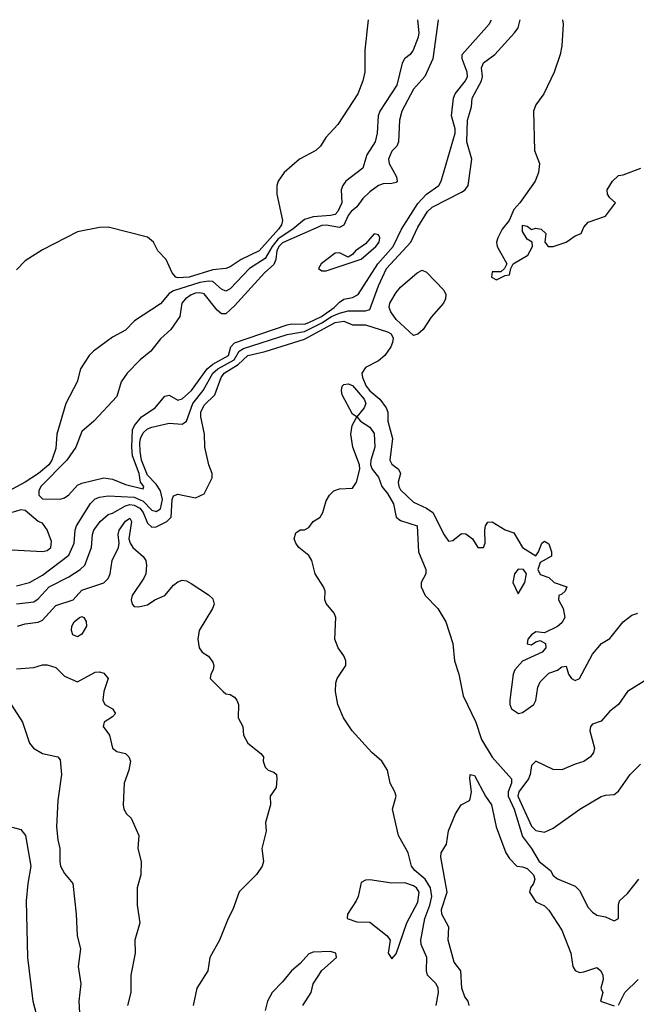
# Model space of a CAD drawing. Header units: metres. Extents: x -46681 to -43747, y -240911 to -237677.
# Tile 1045 of 1056: x -44488 to -44417, y -237789 to -237677. Entities that reach past the tile are written whole.
import ezdxf

# ---------------------------------------------------------------- set-up
doc = ezdxf.new("R2010")
doc.units = ezdxf.units.M
doc.layers.add('CONTOUR_INDEX', color=1, linetype='Continuous')
doc.layers.add('CONTOUR_INTER', color=3, linetype='Continuous')

msp = doc.modelspace()

# ---------------------------------------------------------------- linework, layer by layer
at = {"layer": 'CONTOUR_INDEX'}
for points, elevation in [([(-44447.1, -237701.05), (-44448.1, -237702.2), (-44449.25, -237703.02), (-44449.6, -237703.45), (-44450.1, -237703.72), (-44451.1, -237703.23), (-44451.6, -237703.26), (-44453.18, -237704.52), (-44453.49, -237705.02), (-44453.1, -237705.32), (-44452.6, -237705.29), (-44448.6, -237703.97), (-44446.94, -237702.52), (-44446.53, -237702.02), (-44446.45, -237701.52), (-44446.6, -237701.19), (-44447.1, -237701.05)], 45), ([(-44480.86, -237745.02), (-44480.6, -237744.91), (-44480.38, -237745.02), (-44480.1, -237745.49), (-44480.08, -237746.02), (-44480.6, -237746.94), (-44481.1, -237747.26), (-44481.65, -237747.02), (-44481.79, -237746.52), (-44481.74, -237746.02), (-44481.47, -237745.52), (-44480.86, -237745.02)], 50), ([(-44488.1, -237750.93), (-44486.1, -237750.77), (-44485.1, -237750.45), (-44484.6, -237750.46), (-44483.6, -237750.77), (-44482.6, -237751.75), (-44481.1, -237752.39), (-44479.1, -237751.32), (-44478.6, -237751.26), (-44478.1, -237751.41), (-44477.6, -237752.02), (-44478.09, -237753.52), (-44478.2, -237754.52), (-44477.97, -237755.02), (-44477.11, -237755.52), (-44476.74, -237756.02), (-44477.1, -237756.42), (-44478.05, -237757.02), (-44478.15, -237757.52), (-44477.43, -237758.52), (-44477.09, -237760.02), (-44476.6, -237760.39), (-44475.6, -237760.64), (-44475.22, -237761.02), (-44475.04, -237761.52), (-44475.23, -237762.52), (-44475.76, -237764.02), (-44475.86, -237766.52), (-44475.78, -237767.02), (-44475.49, -237767.52), (-44474.96, -237768.02), (-44474.07, -237770.02), (-44474.2, -237771.52), (-44473.82, -237773.02), (-44473.83, -237774.52), (-44474.25, -237776.02), (-44474.25, -237778.02), (-44473.96, -237780.02), (-44474.52, -237782.02), (-44474.5, -237783.52), (-44474.98, -237786.02), (-44475.01, -237788.02), (-44475.37, -237789.52)], 50), ([(-44436.24, -237789.52), (-44436.35, -237789.02), (-44436.73, -237788.52), (-44437.07, -237787.52), (-44437.19, -237785.52), (-44437.95, -237784.52), (-44438.62, -237782.02), (-44438.57, -237780.52), (-44439.37, -237779.02), (-44439.41, -237778.52), (-44438.76, -237776.52), (-44439.48, -237772.52), (-44439.42, -237772.02), (-44438.82, -237771.02), (-44438.6, -237769.5), (-44437.79, -237767.52), (-44437.14, -237766.52), (-44436.2, -237766.02), (-44436.1, -237765.83), (-44435.96, -237765.02), (-44436.16, -237763.52), (-44436.1, -237763.02), (-44435.6, -237763.16), (-44434.37, -237765.52), (-44433.66, -237766.52), (-44433.14, -237769.02), (-44432.03, -237772.02), (-44431.6, -237772.67), (-44430.78, -237773.52), (-44430.1, -237773.61), (-44429.6, -237773.82), (-44428.84, -237774.52), (-44428.7, -237775.02), (-44428.84, -237775.52), (-44429.21, -237776.02), (-44429.3, -237776.52), (-44428.6, -237777.61), (-44427.6, -237778.09), (-44427.1, -237778.56), (-44425.6, -237780.87), (-44424.58, -237783.52), (-44424.35, -237785.02), (-44424.1, -237785.51), (-44423.6, -237785.71), (-44423.1, -237785.65), (-44421.6, -237785.15), (-44421.15, -237785.52), (-44420.9, -237786.02), (-44420.89, -237786.52), (-44421.15, -237787.52), (-44420.93, -237788.02), (-44421.18, -237789.02), (-44419.6, -237789.53)], 50), ([(-44419.1, -237789.48), (-44418.4, -237788.02), (-44416.87, -237786.52)], 50)]:
    msp.add_lwpolyline(points, dxfattribs=dict(at, elevation=elevation))
at = {"layer": 'CONTOUR_INTER'}
for points, elevation in [([(-44442.15, -237676.52), (-44442.01, -237678.02), (-44442.08, -237678.52), (-44442.65, -237680.02), (-44443, -237680.52), (-44443.63, -237681.02), (-44443.9, -237681.52), (-44444.52, -237684.02), (-44446.47, -237687.02), (-44446.64, -237687.52), (-44446.78, -237689.52), (-44447.01, -237690.52), (-44447.95, -237692.02), (-44448.41, -237693.52), (-44450.34, -237695.02), (-44450.72, -237695.52), (-44450.88, -237696.02), (-44450.81, -237697.52), (-44451.29, -237698.52), (-44451.6, -237698.83), (-44452.1, -237698.95), (-44454.1, -237699.11), (-44455.1, -237699.42), (-44456.43, -237700.52), (-44458.1, -237701.64), (-44458.81, -237702.52), (-44459.6, -237703.9), (-44461.4, -237705.02), (-44463.6, -237707.36), (-44464.1, -237707.62), (-44464.6, -237707.41), (-44465.6, -237706.52), (-44466.1, -237706.48), (-44467.1, -237706.63), (-44470.1, -237707.58), (-44470.6, -237707.9), (-44471.6, -237709.08), (-44474.58, -237711.02), (-44475.6, -237712.12), (-44477.1, -237712.92), (-44479.29, -237714.52), (-44479.78, -237715.02), (-44480.78, -237716.52), (-44481.15, -237718.02), (-44482.45, -237720.52), (-44483.46, -237724.02), (-44483.6, -237725.68), (-44484.05, -237727.02), (-44484.39, -237727.52), (-44485.57, -237728.52), (-44487.11, -237729.52), (-44489.1, -237730.58)], 47), ([(-44488.1, -237741.42), (-44486.6, -237741.01), (-44485.1, -237740.19), (-44482.1, -237737.88), (-44481.48, -237736.52), (-44481.36, -237735.02), (-44481.21, -237734.52), (-44479.6, -237731.96), (-44479.1, -237731.44), (-44478.6, -237731.24), (-44477.6, -237731.11), (-44474.6, -237731.24), (-44473.6, -237731.72), (-44472.6, -237732.73), (-44472.1, -237732.89), (-44471.6, -237732.6), (-44471.37, -237731.52), (-44471.6, -237730.53), (-44472.1, -237729.76), (-44473.1, -237728.71), (-44473.77, -237727.02), (-44473.94, -237726.02), (-44473.95, -237725.02), (-44473.88, -237724.52), (-44473.6, -237723.87), (-44473.1, -237723.43), (-44472.6, -237723.22), (-44470.6, -237722.75), (-44469.1, -237722.88), (-44468.6, -237722.52), (-44467.88, -237720.52), (-44466.72, -237719.02), (-44465.59, -237717.02), (-44465.01, -237716.52), (-44463.15, -237715.52), (-44462.57, -237714.52), (-44462.1, -237714.19), (-44457.1, -237712.6), (-44455.1, -237712.24), (-44453.1, -237711.26), (-44452.01, -237710.52), (-44451.1, -237710.15), (-44450.1, -237709.87), (-44448.1, -237709.9), (-44447.6, -237709.75), (-44446.6, -237707.02), (-44445.69, -237705.02), (-44442.93, -237702.02), (-44442.1, -237700.31), (-44440.99, -237698.52), (-44440.47, -237698.02), (-44437.1, -237696.3), (-44436.68, -237696.02), (-44436.35, -237695.52), (-44435.94, -237692.52), (-44436.5, -237690.52), (-44436.41, -237688.02), (-44435.96, -237686.52), (-44435.88, -237685.52), (-44434.8, -237683.52), (-44434.7, -237683.02), (-44434.81, -237682.02), (-44434.6, -237681.45), (-44433.3, -237680.52), (-44431.02, -237678.02), (-44430.6, -237677.44), (-44430.38, -237676.52)], 47), ([(-44447.79, -237676.52), (-44448.17, -237680.02), (-44448.19, -237682.52), (-44448.41, -237683.52), (-44449, -237685.02), (-44451.28, -237688.52), (-44452.64, -237690.02), (-44453.26, -237691.02), (-44453.81, -237691.52), (-44455.68, -237692.52), (-44457.41, -237694.02), (-44458.11, -237695.02), (-44458.28, -237695.52), (-44458.25, -237696.52), (-44457.61, -237699.52), (-44457.74, -237700.02), (-44458.09, -237700.52), (-44460.3, -237703.02), (-44462.36, -237704.02), (-44463.6, -237704.83), (-44464.1, -237705.02), (-44465.6, -237705.2), (-44468.32, -237706.02), (-44469.6, -237706.1), (-44469.82, -237706.02), (-44470.27, -237705.52), (-44470.95, -237704.02), (-44471.91, -237703.02), (-44472.41, -237702.02), (-44473.1, -237701.44), (-44477.6, -237700.29), (-44478.6, -237700.33), (-44481.1, -237700.82), (-44485.1, -237702.88), (-44487.1, -237704.17), (-44488.1, -237705.17)], 48), ([(-44439.78, -237676.52), (-44440.4, -237681.02), (-44441.3, -237683.02), (-44442.6, -237684.47), (-44443.94, -237687.02), (-44444.22, -237688.02), (-44444.33, -237690.52), (-44444.51, -237691.02), (-44445.1, -237691.57), (-44445.47, -237692.52), (-44445.38, -237693.02), (-44444.56, -237694.52), (-44444.46, -237695.02), (-44444.6, -237695.18), (-44445.1, -237695.29), (-44446.1, -237695.32), (-44446.6, -237695.53), (-44447.6, -237696.24), (-44448.4, -237697.02), (-44449.1, -237697.98), (-44449.74, -237698.52), (-44450.1, -237698.98), (-44450.6, -237700.08), (-44451.1, -237700.34), (-44452.6, -237700.07), (-44453.1, -237700.12), (-44457.6, -237702.08), (-44458.04, -237702.52), (-44458.28, -237703.02), (-44458.37, -237704.02), (-44458.6, -237704.57), (-44459.68, -237705.52), (-44463.1, -237709.33), (-44464.1, -237710.22), (-44464.6, -237710.23), (-44465.1, -237709.8), (-44466.6, -237707.95), (-44467.1, -237707.81), (-44467.6, -237707.87), (-44468.1, -237708.06), (-44468.74, -237708.52), (-44469.14, -237709.02), (-44469.38, -237710.52), (-44470.42, -237712.02), (-44471.6, -237713.08), (-44472.71, -237714.52), (-44473.93, -237715.52), (-44475.4, -237717.02), (-44476.1, -237718.02), (-44476.6, -237719.7), (-44479.25, -237722.52), (-44480.6, -237723.71), (-44481.31, -237725.52), (-44482.32, -237727.02), (-44485.3, -237730.02), (-44485.55, -237730.52), (-44485.54, -237731.02), (-44485.1, -237731.45), (-44483.1, -237731.48), (-44482.6, -237731.33), (-44482.1, -237730.99), (-44481.1, -237729.87), (-44480.6, -237729.63), (-44478.1, -237729.03), (-44477.1, -237729.17), (-44475.6, -237729.8), (-44473.6, -237730.27), (-44473.5, -237730.02), (-44473.9, -237729.52), (-44474.05, -237728.52), (-44474.8, -237726.52), (-44474.88, -237725.52), (-44474.8, -237723.52), (-44474.58, -237723.02), (-44473.79, -237722.02), (-44472.2, -237721.02), (-44471.1, -237719.66), (-44470.6, -237719.56), (-44469.6, -237720.11), (-44469.1, -237719.98), (-44468.06, -237719.02), (-44466.23, -237716.52), (-44465.6, -237716.01), (-44463.79, -237715.02), (-44463.52, -237714.02), (-44463.1, -237713.55), (-44457.1, -237711.48), (-44456.6, -237711.36), (-44455.1, -237711.41), (-44454.6, -237711.24), (-44453.15, -237710.52), (-44451.71, -237709.52), (-44451.1, -237708.89), (-44450.6, -237708.56), (-44449.6, -237708.35), (-44448.94, -237708.02), (-44446.7, -237704.52), (-44444.94, -237702.52), (-44443.97, -237700.52), (-44442.1, -237697.58), (-44441.1, -237696.52), (-44439.7, -237695.52), (-44439.43, -237695.02), (-44437.85, -237689.52), (-44437.85, -237689.02), (-44438.26, -237687.52), (-44438.03, -237685.52), (-44437.84, -237685.02), (-44436.64, -237683.52), (-44436.42, -237683.02), (-44436.46, -237682.52), (-44437.01, -237681.02), (-44437.02, -237680.52), (-44433.95, -237677.02), (-44433.66, -237676.52)], 46), ([(-44425.52, -237676.52), (-44425.44, -237677.02), (-44425.59, -237679.52), (-44425.79, -237680.52), (-44426.5, -237682.52), (-44427.68, -237685.02), (-44428.6, -237686.28), (-44428.84, -237687.02), (-44428.75, -237691.52), (-44428.18, -237693.02), (-44428.27, -237694.02), (-44428.68, -237695.02), (-44430.44, -237697.52), (-44431.1, -237698.26), (-44431.66, -237699.52), (-44432.45, -237700.52), (-44432.94, -237701.52), (-44433.08, -237702.02), (-44433.01, -237702.52), (-44431.92, -237704.52), (-44432.19, -237705.02), (-44432.6, -237705.43), (-44433.6, -237705.4), (-44433.67, -237706.02), (-44433.1, -237706.32), (-44432.1, -237705.85), (-44431.6, -237705.75), (-44431.44, -237705.02), (-44431.18, -237704.52), (-44429.52, -237703.52), (-44428.98, -237702.52), (-44428.99, -237702.02), (-44429.6, -237701.68), (-44430.1, -237700.8), (-44430.1, -237700.07), (-44429.6, -237700.17), (-44429.1, -237700.55), (-44428.6, -237700.43), (-44427.97, -237700.52), (-44427.46, -237701.02), (-44427.57, -237702.02), (-44427.19, -237702.52), (-44426.6, -237702.53), (-44425.1, -237702.03), (-44424.1, -237701.28), (-44423.38, -237701.02), (-44423.1, -237700.28), (-44422.6, -237699.72), (-44420.6, -237699.04), (-44419.45, -237697.52), (-44420.1, -237696.95), (-44420.37, -237696.52), (-44420.41, -237696.02), (-44419.81, -237695.02), (-44419.1, -237694.37), (-44418.6, -237694.31), (-44416.55, -237693.52)], 47), ([(-44442.18, -237705.52), (-44441.6, -237705.24), (-44441.1, -237705.44), (-44439.13, -237707.52), (-44438.89, -237708.02), (-44438.92, -237708.52), (-44439.15, -237709.02), (-44440.6, -237710.63), (-44441.51, -237712.02), (-44442.1, -237712.56), (-44442.6, -237712.72), (-44444.6, -237710.88), (-44445.22, -237710.02), (-44445.39, -237709.52), (-44445.32, -237709.02), (-44444.6, -237707.78), (-44444.1, -237707.19), (-44442.18, -237705.52)], 48), ([(-44488.1, -237743.48), (-44486.1, -237743.25), (-44485.6, -237742.9), (-44484.35, -237741.52), (-44482.1, -237740.39), (-44480.79, -237739.52), (-44480.27, -237739.02), (-44479.49, -237737.02), (-44479.38, -237735.52), (-44479.23, -237735.02), (-44478.51, -237734.02), (-44477.6, -237733.23), (-44477.1, -237733.07), (-44475.6, -237732.23), (-44475.1, -237732.1), (-44474.6, -237732.17), (-44473.97, -237732.52), (-44473.6, -237733.02), (-44473.1, -237734.23), (-44472.6, -237734.68), (-44472.1, -237734.63), (-44470.88, -237734.02), (-44470.39, -237733.52), (-44470.25, -237731.52), (-44470.1, -237731.11), (-44469.6, -237730.91), (-44467.6, -237731.32), (-44466.6, -237730.86), (-44465.69, -237729.02), (-44465.69, -237728.52), (-44466.06, -237727.52), (-44466.5, -237725.52), (-44466.56, -237724.02), (-44466.97, -237722.02), (-44466.96, -237721.52), (-44466.6, -237720.69), (-44465.36, -237719.52), (-44464.66, -237717.52), (-44464.29, -237717.02), (-44462.68, -237716.02), (-44461.6, -237715.02), (-44459.6, -237714.55), (-44455.1, -237713.14), (-44451.6, -237711.22), (-44450.6, -237711.08), (-44449.6, -237711.48), (-44448.1, -237711.48), (-44445.6, -237712.28), (-44445.17, -237712.52), (-44444.95, -237713.02), (-44445, -237713.52), (-44445.21, -237714.02), (-44445.88, -237715.02), (-44446.6, -237715.6), (-44448.1, -237716.38), (-44448.51, -237717.02), (-44448.44, -237717.52), (-44448.03, -237718.52), (-44447.6, -237719.05), (-44446.48, -237720.02), (-44445.75, -237721.02), (-44445.55, -237721.52), (-44445.53, -237722.52), (-44445.01, -237724.52), (-44445.32, -237727.02), (-44445.1, -237727.46), (-44444.34, -237728.02), (-44444.11, -237728.52), (-44444.36, -237729.52), (-44444.3, -237730.02), (-44444.1, -237730.4), (-44442.6, -237731.81), (-44441.1, -237732.5), (-44440.38, -237733.02), (-44439.1, -237735.57), (-44438.6, -237736.28), (-44438.1, -237736.22), (-44437.1, -237735.41), (-44436.6, -237735.44), (-44435.84, -237736.02), (-44435.22, -237737.02), (-44434.6, -237737.01), (-44434.39, -237736.52), (-44434.45, -237735.02), (-44434.36, -237734.52), (-44434.1, -237734.12), (-44433.6, -237734.08), (-44432.1, -237734.97), (-44431.1, -237735.34), (-44430.13, -237737.02), (-44428.6, -237737.96), (-44428.27, -237737.52), (-44427.89, -237736.52), (-44427.6, -237736.29), (-44427.1, -237736.61), (-44426.8, -237737.52), (-44426.79, -237738.02), (-44428.1, -237738.73), (-44428.36, -237739.52), (-44428.1, -237740.12), (-44427.1, -237740.45), (-44426.49, -237741.02), (-44425.05, -237741.52), (-44425.21, -237742.02), (-44425.6, -237742.37), (-44425.97, -237742.52), (-44425.99, -237743.02), (-44425.46, -237744.02), (-44425.27, -237745.02), (-44425.6, -237745.66), (-44426.1, -237746.06), (-44427.6, -237746.79), (-44428.6, -237746.67), (-44429.09, -237747.02), (-44429.5, -237747.52), (-44429.6, -237748.07), (-44429.1, -237748.17), (-44428.6, -237747.81), (-44428.1, -237747.66), (-44427.48, -237748.02), (-44427.43, -237748.52), (-44427.88, -237749.02), (-44430.1, -237750.03), (-44430.99, -237751.02), (-44431.2, -237751.52), (-44431.57, -237754.52), (-44431.55, -237755.02), (-44431.36, -237755.52), (-44430.57, -237756.02), (-44430.1, -237755.91), (-44428.8, -237755.02), (-44428.6, -237754.55), (-44428.36, -237753.02), (-44428.1, -237752.41), (-44427.1, -237751.41), (-44426.1, -237751.07), (-44425.6, -237750.69), (-44425.1, -237750.63), (-44424.85, -237751.52), (-44424.52, -237752.02), (-44424.1, -237752.24), (-44423.6, -237752.01), (-44422.1, -237749.24), (-44421.08, -237748.02), (-44420.1, -237747.46), (-44418.6, -237745.55), (-44417.6, -237744.76), (-44416.89, -237744.52)], 48), ([(-44450.77, -237718.52), (-44450.6, -237718.35), (-44450.1, -237718.24), (-44449.6, -237718.43), (-44448.24, -237720.02), (-44448.08, -237720.52), (-44448.24, -237721.02), (-44449.1, -237722.02), (-44449.6, -237721.72), (-44450.76, -237719.52), (-44450.86, -237719.02), (-44450.77, -237718.52)], 49), ([(-44439.99, -237789.52), (-44439.73, -237788.02), (-44439.78, -237787.52), (-44440.02, -237787.02), (-44441.01, -237786.02), (-44441.12, -237785.52), (-44441.09, -237784.02), (-44441.73, -237782.52), (-44441.78, -237782.02), (-44441.32, -237779.52), (-44440.74, -237778.02), (-44440.5, -237777.02), (-44440.64, -237776.02), (-44441.25, -237775.02), (-44442.44, -237774.02), (-44442.85, -237773.52), (-44443.22, -237772.02), (-44444.31, -237770.02), (-44445, -237767.02), (-44444.61, -237765.52), (-44444.75, -237765.02), (-44445.29, -237764.02), (-44445.6, -237762.52), (-44446.24, -237761.52), (-44447.37, -237760.52), (-44449.63, -237758.02), (-44450.61, -237756.52), (-44451.26, -237755.02), (-44451.53, -237753.52), (-44451.52, -237752.52), (-44451.36, -237752.02), (-44450.36, -237750.52), (-44450.36, -237750.02), (-44450.6, -237749.43), (-44451.23, -237748.52), (-44451.62, -237747.52), (-44451.51, -237745.02), (-44451.7, -237744.52), (-44452.6, -237743.45), (-44452.75, -237743.02), (-44452.74, -237742.02), (-44452.91, -237741.52), (-44453.87, -237740.02), (-44454.27, -237738.52), (-44454.6, -237737.93), (-44455.74, -237737.02), (-44456.09, -237736.52), (-44456.26, -237736.02), (-44456.1, -237735.34), (-44455.6, -237735), (-44455.1, -237734.97), (-44454.6, -237734.71), (-44454.1, -237734.03), (-44453.31, -237733.52), (-44453.01, -237733.02), (-44452.6, -237731.66), (-44452.23, -237731.02), (-44451.75, -237730.52), (-44451.1, -237730.3), (-44449.6, -237730.2), (-44449.12, -237729.52), (-44448.77, -237728.02), (-44448.79, -237727.52), (-44449.57, -237725.52), (-44449.78, -237724.02), (-44449.65, -237723.02), (-44449.1, -237722.03), (-44448.67, -237722.52), (-44447.6, -237723.21), (-44447.1, -237723.96), (-44447.04, -237725.52), (-44447.51, -237727.02), (-44447.55, -237727.52), (-44447.36, -237728.02), (-44446.6, -237728.95), (-44446.25, -237730.02), (-44445.6, -237730.83), (-44444.88, -237732.02), (-44444.61, -237733.52), (-44444.1, -237733.91), (-44442.2, -237734.52), (-44442.05, -237737.52), (-44441.18, -237739.52), (-44441.21, -237740.02), (-44441.72, -237741.02), (-44441.73, -237741.52), (-44441.26, -237742.52), (-44439.82, -237744.02), (-44438.9, -237745.52), (-44438.09, -237748.02), (-44437.89, -237750.02), (-44437.4, -237751.52), (-44436.93, -237754.02), (-44435.46, -237757.02), (-44434.8, -237759.02), (-44433.6, -237761.04), (-44431.38, -237763.52), (-44431.36, -237764.02), (-44431.75, -237765.02), (-44431.76, -237765.52), (-44431.08, -237767.02), (-44430.1, -237770.14), (-44429.08, -237771.52), (-44428.22, -237773.02), (-44426.92, -237774.02), (-44426.6, -237774.59), (-44426.1, -237774.99), (-44424.1, -237775.84), (-44423.6, -237776.31), (-44422.6, -237778.26), (-44422.1, -237778.79), (-44421.6, -237779.15), (-44420.6, -237779.35), (-44419.6, -237779.82), (-44419.13, -237779.52), (-44419.13, -237778.02), (-44418.99, -237777.52), (-44418.1, -237776.67), (-44416.8, -237775.02)], 49), ([(-44488.6, -237737.27), (-44485.1, -237737.49), (-44484.6, -237737.37), (-44484.17, -237737.02), (-44484.1, -237736.33), (-44484.6, -237734.97), (-44485.1, -237734.24), (-44485.6, -237734.03), (-44487.1, -237732.78), (-44487.6, -237732.69), (-44488.6, -237733)], 46), ([(-44487.98, -237746.02), (-44487.1, -237745.75), (-44485.6, -237745.56), (-44485.1, -237745.36), (-44483.6, -237743.67), (-44481.6, -237743.03), (-44480.6, -237741.91), (-44478.1, -237741.07), (-44477.6, -237740.58), (-44477.35, -237740.02), (-44477.13, -237738.52), (-44476.4, -237737.02), (-44476.32, -237736.52), (-44476.44, -237735.52), (-44476.34, -237735.02), (-44475.6, -237734.01), (-44475.1, -237733.65), (-44474.93, -237734.02), (-44475.24, -237736.02), (-44475.07, -237736.52), (-44474.78, -237737.02), (-44473.6, -237738.05), (-44473.26, -237738.52), (-44473.2, -237739.02), (-44473.28, -237740.02), (-44473.5, -237740.52), (-44474.86, -237742.52), (-44474.96, -237743.02), (-44474.85, -237743.52), (-44474.6, -237743.76), (-44474.1, -237743.82), (-44473.1, -237743.6), (-44472.25, -237743.02), (-44471.1, -237742.5), (-44470.1, -237741.34), (-44469.6, -237740.93), (-44469.1, -237740.74), (-44468.6, -237740.85), (-44468.1, -237741.13), (-44466.1, -237742.42), (-44465.6, -237742.88), (-44465.46, -237743.52), (-44465.65, -237744.02), (-44467.16, -237746.52), (-44467.3, -237747.52), (-44467.17, -237748.52), (-44466.82, -237749.02), (-44466.1, -237749.46), (-44465.6, -237750.15), (-44465.49, -237750.52), (-44465.55, -237751.02), (-44465.83, -237751.52), (-44465.89, -237752.02), (-44464.43, -237753.52), (-44464.1, -237753.78), (-44463.6, -237753.87), (-44463.1, -237754.17), (-44462.84, -237754.52), (-44462.66, -237755.02), (-44462.68, -237756.52), (-44462.15, -237757.52), (-44462.09, -237758.52), (-44461.6, -237759.42), (-44460.1, -237760.62), (-44459.8, -237761.02), (-44459.82, -237761.52), (-44459.6, -237762.18), (-44459.27, -237762.52), (-44458.6, -237762.78), (-44458.32, -237763.02), (-44458.26, -237763.52), (-44458.36, -237764.52), (-44459.01, -237765.52), (-44458.98, -237766.52), (-44459.58, -237768.52), (-44459.48, -237769.52), (-44459.97, -237771.52), (-44459.81, -237773.02), (-44459.94, -237773.52), (-44460.6, -237774.5), (-44462.6, -237776.49), (-44463.3, -237778.52), (-44463.84, -237779.52), (-44464.85, -237782.02), (-44465.93, -237784.02), (-44466.17, -237785.52), (-44467.43, -237787.52), (-44467.84, -237789.52)], 49), ([(-44430.6, -237739.49), (-44431.05, -237740.02), (-44431.21, -237741.02), (-44430.6, -237742.31), (-44429.84, -237741.02), (-44429.65, -237740.02), (-44430.01, -237739.52), (-44430.6, -237739.49)], 48), ([(-44415.68, -237752.02), (-44418.09, -237753.52), (-44419.1, -237755), (-44420.1, -237755.77), (-44421.1, -237756.9), (-44422.1, -237757.28), (-44422.34, -237757.52), (-44422.39, -237758.02), (-44421.86, -237760.02), (-44421.99, -237760.52), (-44422.34, -237761.02), (-44423.1, -237761.55), (-44424.1, -237761.84), (-44425.6, -237762.5), (-44426.6, -237762.44), (-44428.6, -237761.51), (-44429.1, -237762.01), (-44429.23, -237763.02), (-44429.44, -237763.52), (-44430.54, -237765.02), (-44430.64, -237765.52), (-44429.1, -237768.97), (-44428.6, -237769.46), (-44427.6, -237769.63), (-44426.6, -237769.18), (-44423.55, -237767.02), (-44421.1, -237765.56), (-44420.6, -237765.4), (-44419.6, -237765.34), (-44419.1, -237764.95), (-44417.78, -237763.02), (-44416.6, -237761.86)], 48), ([(-44488.69, -237755.02), (-44487.41, -237757.02), (-44486.6, -237759.45), (-44486.14, -237760.02), (-44485.1, -237760.61), (-44483.37, -237761.02), (-44483.1, -237761.36), (-44482.92, -237763.02), (-44483.36, -237766.02), (-44483.51, -237769.02), (-44483.37, -237770.52), (-44483.13, -237771.52), (-44483.14, -237773.02), (-44483.04, -237773.52), (-44482.6, -237774.39), (-44481.65, -237775.52), (-44481.26, -237779.02), (-44481.15, -237781.52), (-44480.78, -237783.02), (-44481.01, -237785.02), (-44480.71, -237787.02), (-44480.96, -237789.02), (-44480.84, -237791.02)], 51), ([(-44488.6, -237769.07), (-44487.6, -237769.33), (-44487.05, -237770.02), (-44486.45, -237773.52), (-44486.81, -237775.52), (-44486.99, -237777.52), (-44486.82, -237784.02), (-44486.24, -237789.02), (-44485.67, -237791.02)], 52), ([(-44448.6, -237775.41), (-44448.95, -237777.02), (-44449.16, -237777.52), (-44450.17, -237779.02), (-44450.22, -237779.52), (-44449.1, -237779.91), (-44447.6, -237779.97), (-44445.64, -237781.52), (-44445.27, -237782.02), (-44445.51, -237783.52), (-44445.1, -237784.14), (-44444.6, -237783.6), (-44443.37, -237780.02), (-44442.1, -237777.68), (-44441.94, -237776.52), (-44442.25, -237776.02), (-44442.6, -237775.79), (-44443.6, -237775.46), (-44445.1, -237775.5), (-44447.6, -237775.11), (-44448.1, -237775.15), (-44448.6, -237775.41)], 48), ([(-44454.1, -237783.38), (-44454.6, -237783.57), (-44455.6, -237784.7), (-44456.6, -237785.55), (-44457.6, -237786.8), (-44458.8, -237788.02), (-44459.34, -237789.02), (-44459.6, -237790.06)], 48), ([(-44455.27, -237789.52), (-44454.35, -237788.02), (-44454.09, -237787.02), (-44453.1, -237785.49), (-44451.44, -237784.02), (-44451.52, -237783.52), (-44452.1, -237783.33), (-44454.1, -237783.38)], 48)]:
    msp.add_lwpolyline(points, dxfattribs=dict(at, elevation=elevation))

doc.saveas('drawing.dxf')
